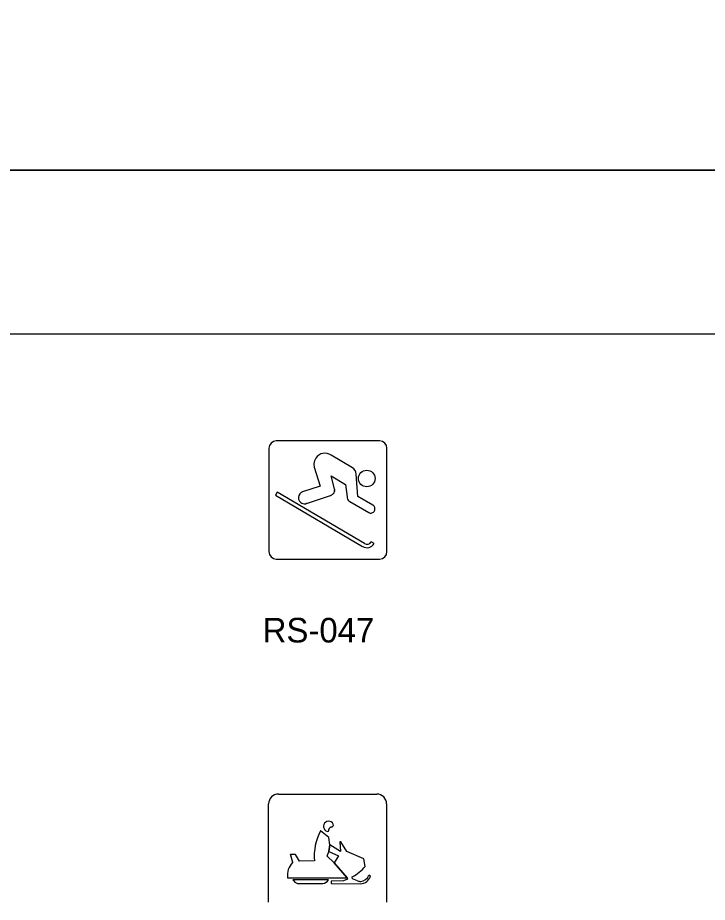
# Model space of a CAD drawing. Extents: x 42133 to 45533, y 41351 to 47951.
# Drawn here: x 42977.1 to 43187.3, y 42228.3 to 42497.8 of the extents above; entities that cross this region are included whole.
import ezdxf

# ---------------------------------------------------------------- set-up
doc = ezdxf.new("R2010")
doc.units = 0
for name, color, linetype in [('#plot_shape', 7, 'Continuous'), ('P_ODOT_PLAN_Border', 7, 'Continuous'), ('P_TRAF_SIGN_SignDetails', 7, 'Continuous')]:
    doc.layers.add(name, color=color, linetype=linetype)

msp = doc.modelspace()

# ---------------------------------------------------------------- linework, layer by layer
at = {"layer": '#plot_shape'}
for points in [[(42133.34, 42451.35), (43833.34, 42451.35), (43833.34, 43551.35), (42133.34, 43551.35)], [(42133.34, 41351.35), (43833.34, 41351.35), (43833.34, 42451.35), (42133.34, 42451.35)]]:
    msp.add_lwpolyline(points, close=True, dxfattribs=at)
at = {"layer": 'P_ODOT_PLAN_Border'}
msp.add_lwpolyline([(42208.34, 41401.35), (43808.34, 41401.35), (43808.34, 42401.35), (42208.34, 42401.35)], close=True, dxfattribs=at)
at = {"layer": 'P_TRAF_SIGN_SignDetails'}
for p, q in [((43087.4, 42368.88), (43055.92, 42368.88)), ((43053.67, 42366.63), (43053.67, 42335.15)), ((43089.65, 42335.15), (43089.65, 42366.63)), ((43055.92, 42332.89), (43087.4, 42332.89)), ((43056.57, 42261.31), (43086.55, 42261.31)), ((43053.57, 42228.33), (43053.57, 42258.3)), ((43089.55, 42258.3), (43089.55, 42228.33)), ((43069.44, 42250.08), (43069.42, 42250.08)), ((43071.89, 42248.05), (43069.43, 42250.1)), ((43072.25, 42245.82), (43071.89, 42248.05)), ((43075.31, 42246.7), (43075.52, 42243.8)), ((43075.62, 42246.7), (43075.31, 42246.7)), ((43077.36, 42243.83), (43075.62, 42246.7)), ((43072.25, 42245.82), (43071.88, 42243.79)), ((43071.88, 42243.79), (43072.25, 42245.82)), ((43075.52, 42243.8), (43072.25, 42245.82)), ((43061.75, 42242.84), (43060.21, 42242.84)), ((43060.21, 42242.84), (43060.88, 42240.42)), ((43060.91, 42240.42), (43060.24, 42242.84)), ((43063.01, 42240.88), (43061.75, 42242.84)), ((43071.4, 42242.37), (43071.88, 42243.79)), ((43073.55, 42240.37), (43071.4, 42242.37)), ((43071.88, 42243.79), (43074.85, 42242.47)), ((43074.85, 42242.47), (43073.55, 42240.37)), ((43082.57, 42241.54), (43077.36, 42243.83)), ((43083.01, 42239.27), (43082.57, 42241.54)), ((43067.53, 42240.92), (43063.01, 42240.88)), ((43073.55, 42240.37), (43077.47, 42235.79)), ((43077.47, 42235.79), (43073.55, 42240.37)), ((43079.17, 42235.48), (43079.04, 42236.11)), ((43084.61, 42236.26), (43084.11, 42236.55)), ((43059.32, 42235.82), (43077.47, 42235.79)), ((43071.83, 42235.19), (43060.94, 42235.21)), ((43062.36, 42234.03), (43070.12, 42234.04)), ((43071.83, 42235.19), (43071.83, 42235.19)), ((43072.67, 42234.77), (43072.66, 42234.03)), ((43072.66, 42234.03), (43081.61, 42233.98)), ((43076.41, 42234.86), (43072.67, 42234.77)), ((43077.58, 42235.35), (43076.41, 42234.86)), ((43077.47, 42235.79), (43077.58, 42235.35)), ((43080.71, 42234.88), (43079.17, 42235.48))]:
    msp.add_line(p, q, dxfattribs=at)
for points in [[(43079.11, 42360.71), (43072.6, 42364.57)], [(43079.11, 42360.71), (43072.6, 42364.57)], [(43079.11, 42360.71), (43072.6, 42364.57)], [(43067.5, 42360.88), (43069.27, 42355.09), (43063.93, 42353.39)], [(43067.5, 42360.88), (43069.27, 42355.09), (43063.93, 42353.39)], [(43067.5, 42360.88), (43069.27, 42355.09), (43063.93, 42353.39)], [(43073.69, 42354.24), (43072.59, 42358.19), (43076.97, 42355.6), (43077.49, 42351.8)], [(43073.69, 42354.24), (43072.59, 42358.19), (43076.97, 42355.6), (43077.49, 42351.8)], [(43073.69, 42354.24), (43072.59, 42358.19), (43076.97, 42355.6), (43077.49, 42351.8)], [(43085.32, 42349.32), (43080.8, 42351.96), (43080.27, 42358.73)], [(43085.32, 42349.32), (43080.8, 42351.96), (43080.27, 42358.73)], [(43085.32, 42349.32), (43080.8, 42351.96), (43080.27, 42358.73)], [(43082.76, 42337.59), (43056.16, 42353.21), (43055.63, 42352.32)], [(43082.76, 42337.59), (43056.16, 42353.21), (43055.63, 42352.32)], [(43082.76, 42337.59), (43056.16, 42353.21), (43055.63, 42352.32)], [(43055.63, 42352.32), (43082.23, 42336.7)], [(43055.63, 42352.32), (43082.23, 42336.7)], [(43055.63, 42352.32), (43082.23, 42336.7)], [(43065.16, 42349.82), (43072.44, 42352.23)], [(43065.16, 42349.82), (43072.44, 42352.23)], [(43065.16, 42349.82), (43072.44, 42352.23)], [(43078.35, 42350.37), (43084.07, 42347.03)], [(43078.35, 42350.37), (43084.07, 42347.03)], [(43078.35, 42350.37), (43084.07, 42347.03)], [(43085.75, 42337.59), (43084.86, 42338.12)], [(43085.75, 42337.59), (43084.86, 42338.12)], [(43085.75, 42337.59), (43084.86, 42338.12)]]:
    msp.add_lwpolyline(points, dxfattribs=at)
msp.add_circle((43083.48, 42357.43), 2.53, dxfattribs=at)
msp.add_circle((43083.48, 42357.43), 2.53, dxfattribs=at)
msp.add_circle((43083.48, 42357.43), 2.53, dxfattribs=at)
for centre, radius, start, end in [((43055.92, 42366.63), 2.25, 90, 180), ((43087.4, 42366.63), 2.25, 360, 90), ((43070.8, 42361.74), 3.44, 146.076, 177.064), ((43070.8, 42361.74), 3.44, 146.076, 177.064), ((43070.8, 42361.74), 3.44, 146.076, 177.064), ((43070.73, 42361.79), 3.35, 56.02, 146.1611), ((43070.73, 42361.79), 3.35, 56.02, 146.1611), ((43070.73, 42361.79), 3.35, 56.02, 146.1611), ((43070.39, 42361.76), 3.03, 177.1324, 192.1096), ((43070.39, 42361.76), 3.03, 177.1324, 192.1096), ((43070.39, 42361.76), 3.03, 177.1324, 192.1096), ((43070.1, 42361.71), 2.73, 192.3332, 197.738), ((43070.1, 42361.71), 2.73, 192.3332, 197.738), ((43070.1, 42361.71), 2.73, 192.3332, 197.738), ((43077.51, 42358.45), 2.77, 5.8363, 54.76), ((43077.51, 42358.45), 2.77, 5.8363, 54.76), ((43077.51, 42358.45), 2.77, 5.8363, 54.76), ((43064.72, 42351.47), 2.08, 112.3419, 172.8994), ((43064.72, 42351.47), 2.08, 112.3419, 172.8994), ((43064.72, 42351.47), 2.08, 112.3419, 172.8994), ((43071.84, 42353.89), 1.77, 289.834, 296.9579), ((43071.84, 42353.89), 1.77, 289.834, 296.9579), ((43071.84, 42353.89), 1.77, 289.834, 296.9579), ((43071.6, 42354.36), 2.3, 297.013, 317.2743), ((43071.6, 42354.36), 2.3, 297.013, 317.2743), ((43071.6, 42354.36), 2.3, 297.013, 317.2743), ((43072.11, 42353.9), 1.61, 317.1584, 329.6745), ((43072.11, 42353.9), 1.61, 317.1584, 329.6745), ((43072.11, 42353.9), 1.61, 317.1584, 329.6745), ((43072.6, 42353.61), 1.04, 329.8015, 341.8929), ((43072.6, 42353.61), 1.04, 329.8015, 341.8929), ((43072.6, 42353.61), 1.04, 329.8015, 341.8929), ((43072.87, 42353.51), 0.747, 342.308, 352.6574), ((43072.87, 42353.51), 0.747, 342.308, 352.6574), ((43072.87, 42353.51), 0.747, 342.308, 352.6574), ((43076.42, 42353.07), 2.83, 169.8383, 172.9835), ((43076.42, 42353.07), 2.83, 169.8383, 172.9835), ((43076.42, 42353.07), 2.83, 169.8383, 172.9835), ((43078.71, 42352.68), 5.15, 168.9722, 169.9694), ((43078.71, 42352.68), 5.15, 168.9722, 169.9694), ((43078.71, 42352.68), 5.15, 168.9722, 169.9694), ((43055.94, 42357.2), 18.07, 348.6895, 349.2278), ((43055.94, 42357.2), 18.07, 348.6895, 349.2278), ((43055.94, 42357.2), 18.07, 348.6895, 349.2278), ((43073.33, 42354.11), 0.383, 9.2512, 19.8104), ((43073.33, 42354.11), 0.383, 9.2512, 19.8104), ((43073.33, 42354.11), 0.383, 9.2512, 19.8104), ((43070.67, 42354.39), 3.07, 349.3634, 350.8417), ((43070.67, 42354.39), 3.07, 349.3634, 350.8417), ((43070.67, 42354.39), 3.07, 349.3634, 350.8417), ((43072.06, 42354.17), 1.67, 350.8926, 353.4757), ((43072.06, 42354.17), 1.67, 350.8926, 353.4757), ((43072.06, 42354.17), 1.67, 350.8926, 353.4757), ((43073.15, 42354.08), 0.567, 356.8772, 8.9343), ((43073.15, 42354.08), 0.567, 356.8772, 8.9343), ((43073.15, 42354.08), 0.567, 356.8772, 8.9343), ((43072.68, 42354.1), 1.04, 353.5392, 357.4545), ((43072.68, 42354.1), 1.04, 353.5392, 357.4545), ((43072.68, 42354.1), 1.04, 353.5392, 357.4545), ((43079.73, 42351.95), 2.24, 183.8786, 191.5407), ((43079.73, 42351.95), 2.24, 183.8786, 191.5407), ((43079.73, 42351.95), 2.24, 183.8786, 191.5407), ((43064.48, 42351.49), 1.83, 172.7215, 189.8771), ((43064.48, 42351.49), 1.83, 172.7215, 189.8771), ((43064.48, 42351.49), 1.83, 172.7215, 189.8771), ((43064.24, 42351.46), 1.59, 190.2083, 227.6404), ((43064.24, 42351.46), 1.59, 190.2083, 227.6404), ((43064.24, 42351.46), 1.59, 190.2083, 227.6404), ((43064.52, 42351.76), 1.99, 227.4176, 244.801), ((43064.52, 42351.76), 1.99, 227.4176, 244.801), ((43064.52, 42351.76), 1.99, 227.4176, 244.801), ((43064.77, 42352.3), 2.59, 244.7843, 261.4582), ((43064.77, 42352.3), 2.59, 244.7843, 261.4582), ((43064.77, 42352.3), 2.59, 244.7843, 261.4582), ((43064.85, 42352.69), 2.99, 261.0927, 263.1222), ((43064.85, 42352.69), 2.99, 261.0927, 263.1222), ((43064.85, 42352.69), 2.99, 261.0927, 263.1222), ((43064.61, 42350.71), 1, 263.0858, 279.2867), ((43064.61, 42350.71), 1, 263.0858, 279.2867), ((43064.61, 42350.71), 1, 263.0858, 279.2867), ((43064.56, 42351.07), 1.36, 279.1961, 283.4459), ((43064.56, 42351.07), 1.36, 279.1961, 283.4459), ((43064.56, 42351.07), 1.36, 279.1961, 283.4459), ((43064.41, 42351.71), 2.02, 283.2928, 284.4435), ((43064.41, 42351.71), 2.02, 283.2928, 284.4435), ((43064.41, 42351.71), 2.02, 283.2928, 284.4435), ((43064.03, 42353.15), 3.51, 284.526, 285.8723), ((43064.03, 42353.15), 3.51, 284.526, 285.8723), ((43064.03, 42353.15), 3.51, 284.526, 285.8723), ((43070.24, 42331.54), 18.98, 105.6583, 106.0508), ((43070.24, 42331.54), 18.98, 105.6583, 106.0508), ((43070.24, 42331.54), 18.98, 105.6583, 106.0508), ((43066.54, 42344.66), 5.34, 104.9965, 105.4871), ((43066.54, 42344.66), 5.34, 104.9965, 105.4871), ((43066.54, 42344.66), 5.34, 104.9965, 105.4871), ((43079.11, 42351.79), 1.6, 190.2752, 239.8502), ((43079.11, 42351.79), 1.6, 190.2752, 239.8502), ((43079.11, 42351.79), 1.6, 190.2752, 239.8502), ((43079.21, 42351.94), 1.78, 239.5553, 241.2995), ((43079.21, 42351.94), 1.78, 239.5553, 241.2995), ((43079.21, 42351.94), 1.78, 239.5553, 241.2995), ((43084.69, 42348.18), 1.3, 331.171, 61.2908), ((43084.69, 42348.18), 1.3, 331.171, 61.2908), ((43084.69, 42348.18), 1.3, 331.171, 61.2908), ((43084.7, 42348.17), 1.29, 241.2815, 331.6286), ((43084.7, 42348.17), 1.29, 241.2815, 331.6286), ((43084.7, 42348.17), 1.29, 241.2815, 331.6286), ((43083.55, 42338.9), 2.56, 239.1157, 329.2185), ((43083.55, 42338.9), 2.56, 239.1157, 329.2185), ((43083.55, 42338.9), 2.56, 239.1157, 329.2185), ((43083.55, 42338.91), 1.54, 239.1415, 329.0399), ((43083.55, 42338.91), 1.54, 239.1415, 329.0399), ((43083.55, 42338.91), 1.54, 239.1415, 329.0399), ((43055.92, 42335.15), 2.25, 180, 270), ((43087.4, 42335.15), 2.25, 270, 0), ((43056.57, 42258.3), 3, 90, 180), ((43086.55, 42258.3), 3, 360, 90), ((43071.88, 42251.45), 1.57, 78.2507, 205.378), ((43072.11, 42251.76), 1.23, 356.3553, 85.8469), ((43083.64, 42242.37), 16.17, 151.4698, 185.1382), ((43072.32, 42251.88), 2.16, 210.4796, 241.1431), ((43071.53, 42250.34), 0.435, 234.1702, 17.0077), ((43072.8, 42250.38), 0.868, 94.8197, 174.172), ((43072.48, 42252.26), 1.03, 283.8203, 326.2712), ((43064.73, 42236.56), 5.45, 134.8576, 187.7249), ((43073.49, 42247.16), 12.37, 296.6816, 320.3629), ((43081.48, 42237.26), 3.28, 272.2945, 342.3474), ((43081.38, 42237.52), 2.89, 274.8657, 340.509), ((43063.5, 42236.85), 3.04, 212.7982, 248.0543), ((43069.59, 42236.68), 2.69, 281.4475, 326.4512), ((43082.05, 42238.37), 3.75, 249.0422, 263.5802)]:
    msp.add_arc(centre, radius, start, end, dxfattribs=at)

# ---------------------------------------------------------------- texts
msp.add_text('RS-047', height=7.5, dxfattribs=at).set_placement((43051.77, 42307.47))

doc.saveas('drawing.dxf')
